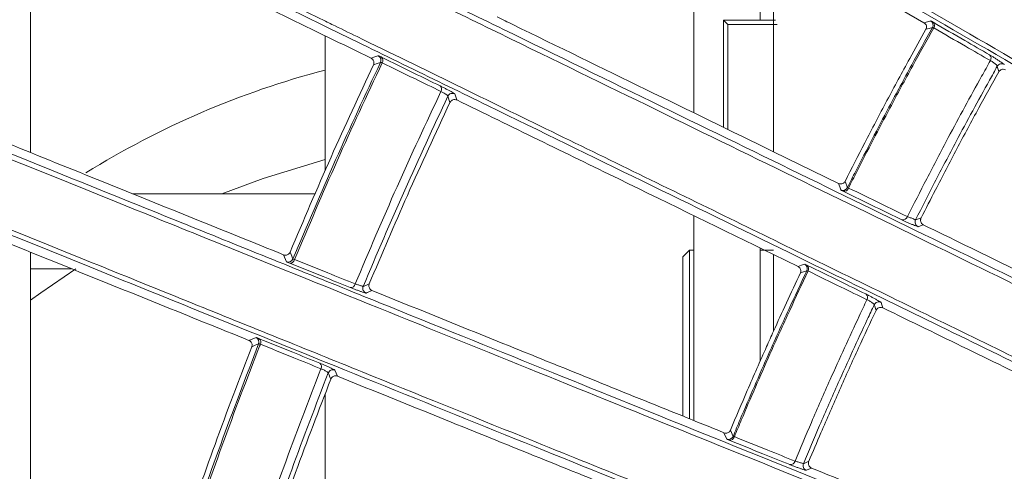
# Model space of a CAD drawing. Header units: millimetres. Extents: x 0 to 1118, y 0 to 864.
# Tile 342 of 512: x 480.36 to 490.22, y 435.19 to 439.71. Entities that reach past the tile are written whole.
import ezdxf

# ---------------------------------------------------------------- set-up
doc = ezdxf.new("R2010")
doc.units = ezdxf.units.MM
doc.styles.add('SLDTEXTSTYLE0', font='TXT', dxfattribs={"width": 0.605})
doc.dimstyles.new('SLDDIMSTYLE3', dxfattribs={"dimtxt": 3.175, "dimasz": 3.302, "dimexe": 0, "dimexo": 0.0625, "dimgap": 0.79375, "dimtad": 0, "dimtih": 1, "dimtoh": 1, "dimdec": 1, "dimlfac": 4, "dimrnd": 1e-09, "dimzin": 12, "dimdsep": 46, "dimtxsty": 'SLDTEXTSTYLE0', "dimsah": 1, "dimcen": 0.09, "dimadec": 0, "dimazin": 3, "dimtfac": 1, "dimtofl": 0, "dimtmove": 0, "dimatfit": 3, "dimfxl": 1, "dimfrac": 2, "dimtolj": 1, "dimtzin": 12, "dimarcsym": 0})

# ---------------------------------------------------------------- blocks, each defined once
blk = doc.blocks.new('_D_4')
at = {"color": 7, "linetype": 'Continuous', "lineweight": 0}
for p, q in [((462.0032, 441.2861), (462.0032, 484.1997)), ((610.4432, 441.2861), (610.4432, 484.1997)), ((462.0032, 482.5997), (530.7662, 482.5997)), ((610.4432, 482.5997), (541.6803, 482.5997))]:
    blk.add_line(p, q, dxfattribs=at)
for points in [[(462.0032, 482.5997), (465.3052, 482.0917), (465.3052, 483.1077)], [(610.4432, 482.5997), (607.1412, 483.1077), (607.1412, 482.0917)]]:
    blk.add_solid(points, dxfattribs=at)
at = {"color": 7, "linetype": 'Continuous', "lineweight": 0, "insert": (530.7662, 484.2562), "char_height": 3.175, "attachment_point": 1, "style": 'SLDTEXTSTYLE0'}
blk.add_mtext('593.8', dxfattribs=at)

msp = doc.modelspace()

# ---------------------------------------------------------------- linework, layer by layer
at = {"color": 7, "linetype": 'Continuous', "lineweight": 15}
for p, q in [((487.1146, 438.7777), (487.1146, 441.01)), ((480.4732, 438.3809), (480.4732, 440.9882)), ((487.7771, 439.7052), (487.7771, 440.6275)), ((487.9107, 440.5504), (489.4173, 439.6805)), ((487.9107, 438.3894), (487.9107, 440.5504)), ((487.4545, 439.6614), (487.4107, 439.7052)), ((487.9317, 439.7052), (487.4107, 439.7052)), ((487.4107, 439.7052), (487.4107, 438.6332)), ((487.9491, 439.6614), (487.4545, 439.6614)), ((487.4545, 439.6614), (487.4545, 438.6119)), ((483.4217, 439.55), (483.4217, 438.1965)), ((488.5616, 438.0719), (487.9107, 438.3894)), ((483.3232, 437.9683), (481.4945, 437.9683)), ((487.1146, 435.6976), (487.1146, 437.7487)), ((480.4732, 434.9471), (480.4732, 437.3836)), ((487.0029, 437.3371), (487.0685, 437.4027)), ((487.0685, 435.7162), (487.0685, 437.4027)), ((487.0685, 437.4027), (487.1146, 437.4027)), ((487.7771, 436.2916), (487.7771, 437.4256)), ((487.7771, 437.4027), (487.9107, 437.4027)), ((487.9107, 437.3604), (488.1565, 437.2406)), ((487.9107, 436.5921), (487.9107, 437.3604)), ((487.0029, 437.3371), (487.0029, 435.7427)), ((480.4732, 437.2183), (480.8823, 437.2183)), ((483.4217, 435.9609), (483.4217, 434.5233))]:
    msp.add_line(p, q, dxfattribs=at)
at = {"color": 9, "linetype": 'Continuous', "lineweight": 0}
for p, q in [((484.6513, 438.9454), (484.6723, 438.8819)), ((488.6274, 438.0925), (488.6503, 438.0294)), ((487.4151, 435.5762), (487.4436, 435.512)), ((487.4793, 435.6013), (487.5066, 435.5399))]:
    msp.add_line(p, q, dxfattribs=at)
at = {"color": 9, "linetype": 'Continuous', "lineweight": 0, "flags": 128}
for points in [[(489.4173, 439.6805), (489.4531, 439.6896), (489.4851, 439.6978)], [(489.502, 439.6312), (489.4694, 439.6229), (489.4367, 439.6146)], [(483.8828, 439.3251), (483.9204, 439.3377), (483.9509, 439.3479), (483.9548, 439.3491)], [(483.9767, 439.2836), (483.9416, 439.2719), (483.9066, 439.2602)], [(490.1654, 439.1876), (490.1583, 439.2163), (490.1574, 439.2198), (490.1511, 439.2449)], [(484.7198, 438.968), (484.7293, 438.9391), (484.74, 438.907)], [(488.5855, 438.0059), (488.5853, 438.0064), (488.5742, 438.0373), (488.5616, 438.0719)], [(489.3335, 437.7073), (489.3612, 437.7172), (489.3889, 437.7272)], [(489.4107, 437.6578), (489.3828, 437.6478), (489.3581, 437.6389)], [(483.0369, 437.2877), (483.0268, 437.3108), (483.0162, 437.335), (483.0064, 437.3575)], [(483.0707, 437.3831), (483.0813, 437.359), (483.1004, 437.3154)], [(488.1565, 437.2406), (488.1916, 437.2522), (488.2229, 437.2625)], [(488.2445, 437.1973), (488.2125, 437.1867), (488.1805, 437.1762)], [(483.8031, 437.0403), (483.8281, 437.0512), (483.8645, 437.0671)], [(483.8913, 436.9999), (483.8684, 436.9899), (483.8434, 436.979), (483.832, 436.9741)], [(488.9371, 436.8011), (488.928, 436.8291), (488.9269, 436.8325), (488.9189, 436.8571)], [(488.9877, 436.8796), (488.9958, 436.855), (489.005, 436.8267)], [(482.6601, 436.5), (482.6969, 436.5152), (482.7258, 436.5272), (482.7304, 436.5291)], [(482.7569, 436.4652), (482.7226, 436.4511), (482.6884, 436.4369)], [(483.479, 436.1128), (483.4662, 436.1439), (483.4651, 436.1466), (483.4535, 436.175)], [(483.5202, 436.2023), (483.5318, 436.174), (483.5447, 436.1426)], [(488.2106, 435.2663), (488.2375, 435.2781), (488.2644, 435.29)], [(488.291, 435.2223), (488.2639, 435.2104), (488.2399, 435.1998)]]:
    msp.add_lwpolyline(points, dxfattribs=at)
at = {"color": 7, "linetype": 'Continuous', "lineweight": 15, "flags": 128}
for points in [[(483.4217, 438.3098), (482.8034, 438.1227), (482.3869, 437.9683)], [(480.9281, 437.2183), (480.5747, 436.9779), (480.4732, 436.9037)]]:
    msp.add_lwpolyline(points, dxfattribs=at)
at = {"color": 9, "linetype": 'Continuous', "lineweight": 0}
for centre, radius, start, end in [((489.4583, 439.6555), 0.05, 330.9672, 57.61865), ((489.4775, 439.653), 0.0448, 327.17595, 47.80894), ((483.9314, 439.3049), 0.05, 334.81751, 62.13836), ((483.9565, 439.303), 0.0441, 327.92975, 47.22943), ((490.0441, 439.3251), 0.0449, 327.41803, 48.14072), ((484.5436, 439.0156), 0.0442, 328.42748, 48.10326), ((484.6964, 438.9238), 0.05, 62.19415, 154.38274), ((488.6055, 438.0518), 0.05, 246.39019, 333.43819), ((488.6179, 438.0394), 0.0468, 257.39753, 342.91647), ((489.2066, 437.7531), 0.0468, 257.00705, 342.7225), ((483.0717, 437.3193), 0.0462, 266.2226, 348.2483), ((488.1991, 437.2185), 0.05, 334.9409, 61.61846), ((488.2183, 437.2173), 0.0449, 330.82845, 51.72677), ((483.6782, 437.0753), 0.0462, 265.28713, 347.99261), ((483.8493, 437.021), 0.05, 157.32872, 249.789), ((488.8064, 436.9296), 0.045, 331.09362, 52.0966), ((482.7102, 436.4833), 0.05, 338.80404, 66.15325), ((482.7355, 436.4831), 0.0442, 331.47526, 50.8562), ((483.3412, 436.2373), 0.0443, 331.96147, 51.78489), ((483.5, 436.1565), 0.05, 66.21951, 158.39859), ((487.4604, 435.5591), 0.05, 250.3843, 337.42071), ((487.4735, 435.5475), 0.0466, 261.34868, 346.56664), ((488.0808, 435.303), 0.0467, 260.93263, 346.36671)]:
    msp.add_arc(centre, radius, start, end, dxfattribs=at)
at = {"color": 7, "linetype": 'Continuous', "lineweight": 15}
for centre, radius, start, end in [((490.1946, 439.2202), 0.05, 57.71039, 150.40643), ((485.6292, 430.7667), 8.7236, 104.65818, 121.84811), ((489.3782, 437.6847), 0.05, 153.18542, 246.29295), ((483.0542, 437.3346), 0.05, 249.84987, 337.45475), ((488.964, 436.8355), 0.05, 61.70123, 154.42593), ((488.2567, 435.2469), 0.05, 157.21244, 250.3009)]:
    msp.add_arc(centre, radius, start, end, dxfattribs=at)
for points, knots in [([(477.6714, 451.0757), (477.8627, 450.9465), (478.4225, 450.5686), (479.3349, 449.9526), (480.4028, 449.2318), (481.4464, 448.5273), (482.7753, 447.6304), (484.3343, 446.5781), (486.0842, 445.3972), (487.7469, 444.2752), (489.2775, 443.2425), (490.6905, 442.2894), (492.4449, 441.1059), (493.7116, 440.2519), (494.5567, 439.6822)], [0, 0, 0, 0, 0.026285, 0.076874, 0.127475, 0.179423, 0.231382, 0.331119, 0.430929, 0.533163, 0.635425, 0.726475, 0.817533, 1, 1, 1, 1]), ([(494.5611, 439.6231), (493.7173, 440.1923), (492.451, 441.0465), (490.696, 442.2303), (489.2915, 443.1778), (487.7816, 444.1963), (486.1314, 445.3096), (484.3701, 446.4976), (482.7906, 447.5632), (481.462, 448.4594), (480.4252, 449.1588), (479.3464, 449.8865), (478.4079, 450.5195), (477.8318, 450.9081), (477.6345, 451.0412)], [0, 0, 0, 0, 0.181875, 0.27293, 0.363978, 0.464003, 0.564004, 0.665904, 0.767725, 0.818445, 0.869155, 0.92107, 0.97297, 1, 1, 1, 1]), ([(493.6107, 438.1694), (492.7381, 438.6729), (491.4285, 439.4286), (489.6023, 440.4827), (488.0584, 441.374), (486.3097, 442.3836), (484.5126, 443.4213), (482.8234, 444.3967), (481.2746, 445.2911), (479.8566, 446.1102), (478.6081, 446.8313), (477.5473, 447.4441), (476.4513, 448.0773), (475.6995, 448.5116), (475.3237, 448.7287)], [0, 0, 0, 0, 0.177426, 0.266286, 0.355139, 0.467542, 0.579894, 0.657282, 0.734752, 0.812003, 0.85834, 0.904666, 0.952338, 1, 1, 1, 1]), ([(475.359, 448.7664), (475.7244, 448.5554), (476.4554, 448.1334), (477.5434, 447.5053), (478.6179, 446.885), (479.8685, 446.1631), (481.2589, 445.3604), (482.7564, 444.496), (484.4475, 443.5198), (486.2895, 442.4565), (488.0899, 441.4172), (489.6565, 440.5128), (491.4835, 439.4582), (492.7944, 438.7013), (493.669, 438.1964)], [0, 0, 0, 0, 0.046282, 0.092573, 0.140327, 0.188091, 0.262466, 0.337037, 0.411532, 0.528294, 0.645116, 0.733728, 0.822347, 1, 1, 1, 1]), ([(493.2912, 437.5424), (492.42, 438.0453), (491.1126, 438.8003), (489.2851, 439.8555), (487.7447, 440.7449), (486.0046, 441.7497), (484.2219, 442.7791), (482.5473, 443.746), (481.0131, 444.6319), (479.5869, 445.4554), (478.3031, 446.1966), (477.1761, 446.8473), (476.009, 447.5212), (475.2079, 447.9837), (474.8074, 448.2149)], [0, 0, 0, 0, 0.176171, 0.264416, 0.352653, 0.463213, 0.573723, 0.649807, 0.72597, 0.801925, 0.850655, 0.899373, 0.949693, 1, 1, 1, 1]), ([(474.8453, 448.2505), (475.2299, 448.0282), (475.9992, 447.5837), (477.1465, 446.9208), (478.2801, 446.2657), (479.5627, 445.5247), (480.9579, 444.7186), (482.4374, 443.8639), (484.1082, 442.8987), (485.9289, 441.847), (487.7149, 440.8155), (489.2747, 439.9147), (491.1017, 438.8598), (492.4097, 438.105), (493.2824, 437.6013)], [0, 0, 0, 0, 0.048427, 0.096864, 0.147031, 0.197212, 0.270406, 0.343788, 0.417095, 0.531898, 0.646759, 0.734953, 0.823155, 1, 1, 1, 1]), ([(492.4443, 436.0263), (491.5479, 436.4632), (490.2024, 437.1191), (488.3109, 438.0414), (486.8382, 438.7597), (485.2997, 439.51), (483.6721, 440.3039), (481.9406, 441.1485), (480.3743, 441.9127), (479.0326, 442.5672), (477.9507, 443.0956), (476.8246, 443.6432), (475.6036, 444.2463), (474.2736, 444.8641), (473.3675, 445.3872), (472.8776, 445.5709), (472.8776, 445.5709)], [0, 0, 0, 0, 0.173718, 0.260768, 0.34781, 0.434727, 0.521626, 0.610019, 0.69836, 0.745471, 0.792573, 0.840696, 0.888807, 0.944027, 0.999999, 1, 1, 1, 1]), ([(472.8996, 445.6157), (473.3653, 445.3886), (474.3032, 444.9312), (475.6182, 444.2899), (476.8346, 443.6967), (477.9558, 443.1499), (479.0504, 442.6161), (480.3991, 441.9584), (481.9532, 441.2006), (483.6791, 440.3589), (485.3219, 439.5578), (486.8811, 438.7975), (488.3619, 438.0753), (490.2545, 437.1524), (491.6017, 436.4954), (492.5007, 436.0569)], [0, 0, 0, 0, 0.055315, 0.111419, 0.158503, 0.205599, 0.253837, 0.302084, 0.388736, 0.475436, 0.563989, 0.652561, 0.739288, 0.826024, 1, 1, 1, 1]), ([(472.6346, 444.9624), (472.6346, 444.9624), (473.0231, 444.7034), (473.9087, 444.3726), (475.1529, 443.7241), (476.4106, 443.1217), (477.7637, 442.4579), (479.1832, 441.7662), (480.6586, 441.0458), (482.0752, 440.3545), (483.0042, 439.9012), (483.5532, 439.6333), (483.9952, 439.4176), (485.0668, 438.8947), (486.6404, 438.1269), (488.4954, 437.2219), (490.3323, 436.3259), (491.5482, 435.7331), (492.1565, 435.4365)], [0, 0, 0, 0, 0.0000005, 0.0500995, 0.1002091, 0.1524695, 0.2047469, 0.2725821, 0.34045, 0.4100875, 0.4797427, 0.483068, 0.4963694, 0.5495839, 0.6560453, 0.7628194, 0.8813531, 1, 1, 1, 1]), ([(492.1695, 435.3781), (491.5047, 435.7023), (490.1754, 436.3507), (488.3149, 437.2583), (486.606, 438.0918), (485.0679, 438.8422), (483.5662, 439.5747), (482.1119, 440.2841), (480.7061, 440.9698), (479.2185, 441.6955), (477.7878, 442.3933), (476.45, 443.0459), (475.212, 443.6497), (473.9289, 444.2755), (473.0514, 444.7035), (472.6127, 444.9175)], [0, 0, 0, 0, 0.1294, 0.258775, 0.345792, 0.432835, 0.5198, 0.587849, 0.655883, 0.725405, 0.794892, 0.845193, 0.89548, 0.947746, 1, 1, 1, 1]), ([(497.5433, 443.0689), (496.9297, 442.3235), (495.7002, 440.8299), (494.1013, 438.4025), (492.6936, 435.8608), (491.5028, 433.2002), (490.5408, 430.4353), (489.8118, 427.5836), (489.3229, 424.6785), (489.0834, 421.7704), (489.0947, 418.8786), (489.3416, 416.0211), (489.8199, 413.1948), (490.5257, 410.4291), (491.4587, 407.7421), (492.604, 405.1447), (493.9575, 402.6532), (495.5709, 400.1533), (496.8559, 398.5861), (497.5433, 397.7477)], [0, 0, 0, 0, 0.058748, 0.117702, 0.176654, 0.235398, 0.294707, 0.354238, 0.413765, 0.473066, 0.530775, 0.588694, 0.646616, 0.704331, 0.761659, 0.819183, 0.87671, 0.934045, 1, 1, 1, 1]), ([(491.4304, 433.8069), (490.5132, 434.1773), (489.1361, 434.7333), (487.1866, 435.5208), (485.665, 436.1355), (484.0721, 436.7791), (482.383, 437.4615), (480.5823, 438.1891), (478.953, 438.8476), (477.5601, 439.4105), (476.4408, 439.8629), (475.2768, 440.3334), (473.8573, 440.9072), (472.808, 441.3315), (472.1723, 441.5884)], [0, 0, 0, 0, 0.180611, 0.271164, 0.361708, 0.452083, 0.542438, 0.634491, 0.726486, 0.775187, 0.82388, 0.873688, 0.923483, 1, 1, 1, 1]), ([(472.1937, 441.6339), (472.8317, 441.3761), (473.8747, 440.9547), (475.2801, 440.387), (476.4394, 439.9187), (477.5723, 439.461), (478.9721, 438.8955), (480.5871, 438.2432), (482.3814, 437.5184), (484.0876, 436.8292), (485.7038, 436.1763), (487.2342, 435.5581), (489.185, 434.7701), (490.5642, 434.2129), (491.4847, 433.8411)], [0, 0, 0, 0, 0.076676, 0.125354, 0.174043, 0.223977, 0.27392, 0.364007, 0.454148, 0.546389, 0.638653, 0.728826, 0.819009, 1, 1, 1, 1]), ([(480.2508, 441.0967), (480.8823, 440.7887), (482.1499, 440.1703), (483.3038, 439.6075), (483.8828, 439.3251)], [0, 0, 0, 0, 0.498156, 1, 1, 1, 1]), ([(491.2016, 433.1407), (490.2849, 433.5111), (488.9086, 434.0672), (486.9568, 434.8559), (485.4322, 435.472), (483.835, 436.1174), (482.1404, 436.8022), (480.3331, 437.5325), (478.6983, 438.1931), (477.3021, 438.7573), (476.1815, 439.2101), (475.0165, 439.6808), (473.6994, 440.213), (472.759, 440.5929), (472.2311, 440.8062)], [0, 0, 0, 0, 0.182931, 0.274659, 0.366379, 0.457996, 0.549591, 0.642937, 0.736224, 0.785492, 0.83475, 0.88514, 0.935517, 1, 1, 1, 1]), ([(472.2461, 440.8538), (472.772, 440.6411), (473.8391, 440.2096), (475.4017, 439.5778), (476.9227, 438.9628), (478.5679, 438.2976), (480.3068, 437.5946), (482.1099, 436.8656), (483.8079, 436.1792), (485.5894, 435.4592), (487.4406, 434.711), (489.355, 433.9374), (490.5746, 433.4448), (491.1844, 433.1985)], [0, 0, 0, 0, 0.0643503, 0.1305617, 0.1970138, 0.2633459, 0.3555534, 0.4480632, 0.5407758, 0.6332609, 0.7554541, 0.8777334, 1, 1, 1, 1]), ([(495.4547, 400.6311), (494.9671, 401.3617), (493.9912, 402.8238), (492.7416, 405.1583), (491.6585, 407.5821), (490.7682, 410.086), (490.0731, 412.6449), (489.5768, 415.2494), (489.2804, 417.895), (489.1893, 420.5597), (489.3036, 423.2193), (489.6215, 425.854), (490.141, 428.4614), (490.8611, 431.0235), (491.7739, 433.519), (492.8749, 435.9255), (494.1448, 438.2508), (495.1387, 439.7113), (495.6373, 440.4441)], [0, 0, 0, 0, 0.0622333, 0.1245552, 0.1873344, 0.2500552, 0.3123285, 0.3745357, 0.4370628, 0.4999765, 0.5624082, 0.6246363, 0.6870495, 0.7499503, 0.8125397, 0.8748313, 0.9371966, 1, 1, 1, 1]), ([(487.9107, 438.3894), (487.488, 438.5956), (486.642, 439.0082), (485.7039, 439.4657), (485.1974, 439.7128), (485.1455, 439.7381)], [0, 0, 0, 0, 0.472692, 0.946008, 1, 1, 1, 1]), ([(488.6274, 438.0925), (488.6925, 438.2208), (488.83, 438.4914), (489.0457, 438.9011), (489.2504, 439.2802), (489.3824, 439.5171), (489.4367, 439.6146)], [0, 0, 0, 0, 0.250235, 0.527946, 0.805658, 1, 1, 1, 1]), ([(489.4367, 439.6146), (489.4384, 439.6181), (489.4417, 439.6252), (489.4433, 439.6376), (489.4415, 439.652), (489.4335, 439.6686), (489.4234, 439.6761), (489.4173, 439.6805)], [0, 0, 0, 0, 0.121366, 0.242411, 0.404236, 0.647198, 1, 1, 1, 1]), ([(489.5075, 439.6862), (489.6135, 439.6249), (489.8032, 439.5151), (489.991, 439.4065), (490.074, 439.3585)], [0, 0, 0, 0, 0.558054, 1, 1, 1, 1]), ([(483.9066, 439.2602), (483.9081, 439.2643), (483.9112, 439.2723), (483.9116, 439.2861), (483.9077, 439.301), (483.8982, 439.3157), (483.8881, 439.3218), (483.8828, 439.3251)], [0, 0, 0, 0, 0.144233, 0.288124, 0.472722, 0.722542, 1, 1, 1, 1]), ([(483.0707, 437.3831), (483.2058, 437.7014), (483.4736, 438.332), (483.7632, 438.9527), (483.9066, 439.2602)], [0, 0, 0, 0, 0.504597, 1, 1, 1, 1]), ([(490.2349, 439.2085), (490.2273, 439.2115), (490.2142, 439.2167), (490.1942, 439.2129), (490.1798, 439.2048), (490.1706, 439.196), (490.1668, 439.1898), (490.1654, 439.1876)], [0, 0, 0, 0, 0.355584, 0.615826, 0.791938, 0.925046, 1, 1, 1, 1]), ([(489.3889, 437.7272), (489.4361, 437.8202), (489.5534, 438.0515), (489.7454, 438.4184), (489.9569, 438.8123), (490.0988, 439.0676), (490.1654, 439.1876)], [0, 0, 0, 0, 0.189187, 0.470099, 0.751012, 1, 1, 1, 1]), ([(483.0064, 437.3575), (482.4137, 437.5969), (481.2245, 438.0774), (479.9164, 438.6059), (479.2602, 438.871)], [0, 0, 0, 0, 0.498352, 1, 1, 1, 1]), ([(483.8645, 437.0671), (483.9898, 437.3624), (484.2486, 437.9722), (484.5282, 438.5724), (484.6723, 438.8819)], [0, 0, 0, 0, 0.484375, 1, 1, 1, 1]), ([(484.74, 438.907), (484.7342, 438.9091), (484.7215, 438.9135), (484.7021, 438.9102), (484.6863, 438.9008), (484.6772, 438.8911), (484.6736, 438.8843), (484.6723, 438.8819)], [0, 0, 0, 0, 0.260748, 0.570494, 0.76089, 0.914722, 1, 1, 1, 1]), ([(484.74, 438.907), (485.2867, 438.6403), (486.3813, 438.1064), (487.4005, 437.6093), (487.9107, 437.3604)], [0, 0, 0, 0, 0.499437, 1, 1, 1, 1]), ([(488.5616, 438.0719), (488.5702, 438.0691), (488.5836, 438.0646), (488.6029, 438.0692), (488.6152, 438.0765), (488.6231, 438.0848), (488.6262, 438.0905), (488.6274, 438.0925)], [0, 0, 0, 0, 0.410799, 0.635312, 0.804358, 0.928096, 1, 1, 1, 1]), ([(478.9138, 438.0137), (479.5654, 437.7504), (480.8737, 437.2218), (482.0631, 436.7412), (482.6601, 436.5)], [0, 0, 0, 0, 0.498041, 1, 1, 1, 1]), ([(489.3889, 437.7272), (489.3872, 437.7233), (489.384, 437.7156), (489.3827, 437.7019), (489.385, 437.6864), (489.3937, 437.669), (489.4045, 437.6619), (489.4107, 437.6578)], [0, 0, 0, 0, 0.123234, 0.24598, 0.415868, 0.661876, 1, 1, 1, 1]), ([(492.7253, 436.0412), (492.1841, 436.3052), (491.1015, 436.8332), (489.9744, 437.3829), (489.4107, 437.6578)], [0, 0, 0, 0, 0.499909, 1, 1, 1, 1]), ([(472.197, 437.5463), (472.4049, 437.4788), (473.016, 437.2802), (474.0142, 436.9559), (475.1858, 436.5753), (476.3321, 436.2029), (477.7633, 435.738), (479.425, 435.1982), (481.2787, 434.596), (483.04, 434.0239), (484.7056, 433.4828), (486.279, 432.9717), (488.2802, 432.3216), (489.6867, 431.8647), (490.6256, 431.5597)], [0, 0, 0, 0, 0.0260568, 0.0765802, 0.1271149, 0.1789466, 0.2307882, 0.3261666, 0.4216053, 0.5194362, 0.6172927, 0.7127721, 0.8082613, 1, 1, 1, 1]), ([(490.5738, 431.5222), (489.6388, 431.8258), (488.2347, 432.2818), (486.235, 432.9314), (484.6712, 433.4394), (483.0311, 433.9723), (481.2888, 434.5384), (479.4279, 435.1431), (477.7492, 435.6886), (476.3239, 436.1519), (475.1914, 436.52), (474.015, 436.9024), (473.0007, 437.2321), (472.3818, 437.4333), (472.1746, 437.5007)], [0, 0, 0, 0, 0.191218, 0.287137, 0.383045, 0.478737, 0.574406, 0.672011, 0.76955, 0.820088, 0.870617, 0.922313, 0.973997, 1, 1, 1, 1]), ([(483.0064, 437.3575), (483.0125, 437.3557), (483.0244, 437.3522), (483.0422, 437.3553), (483.0563, 437.3632), (483.0656, 437.3728), (483.0692, 437.3801), (483.0707, 437.3831)], [0, 0, 0, 0, 0.27609, 0.540415, 0.734074, 0.888208, 1, 1, 1, 1]), ([(488.2461, 437.2525), (488.356, 437.1988), (488.5531, 437.1025), (488.7479, 437.0072), (488.834, 436.9651)], [0, 0, 0, 0, 0.557783, 1, 1, 1, 1]), ([(487.9107, 436.5921), (487.9536, 436.6864), (488.0423, 436.8817), (488.1334, 437.0758), (488.1805, 437.1762)], [0, 0, 0, 0, 0.4832, 1, 1, 1, 1]), ([(488.1805, 437.1762), (488.1819, 437.1798), (488.1847, 437.1871), (488.1854, 437.1997), (488.1826, 437.214), (488.1734, 437.2299), (488.1627, 437.2366), (488.1565, 437.2406)], [0, 0, 0, 0, 0.121586, 0.242808, 0.406553, 0.653426, 1, 1, 1, 1]), ([(483.8645, 437.0671), (483.863, 437.0627), (483.8602, 437.054), (483.8604, 437.0393), (483.8649, 437.0236), (483.8752, 437.0086), (483.8858, 437.0029), (483.8913, 436.9999)], [0, 0, 0, 0, 0.144981, 0.289513, 0.479539, 0.728287, 1, 1, 1, 1]), ([(487.4151, 435.5762), (486.8517, 435.8038), (485.7235, 436.2597), (484.5025, 436.753), (483.8913, 436.9999)], [0, 0, 0, 0, 0.499421, 1, 1, 1, 1]), ([(472.2354, 436.7937), (472.3522, 436.7557), (472.8689, 436.5877), (473.774, 436.2933), (474.9401, 435.9142), (476.0814, 435.543), (477.5097, 435.0786), (479.1703, 434.5386), (481.0246, 433.9357), (482.7865, 433.3629), (484.4527, 432.8213), (486.0265, 432.3097), (488.028, 431.6592), (489.4329, 431.2028), (490.3708, 430.8981)], [0, 0, 0, 0, 0.0148588, 0.065771, 0.1166945, 0.1689257, 0.2211673, 0.3176844, 0.4142632, 0.5132945, 0.6123519, 0.7090578, 0.8057735, 1, 1, 1, 1]), ([(488.2644, 435.29), (488.3047, 435.3854), (488.4054, 435.6238), (488.5712, 436.003), (488.755, 436.4114), (488.8789, 436.6765), (488.9371, 436.8011)], [0, 0, 0, 0, 0.1878196, 0.4691911, 0.7505629, 1, 1, 1, 1]), ([(489.005, 436.8267), (488.9973, 436.8292), (488.9839, 436.8334), (488.9642, 436.8283), (488.9504, 436.8193), (488.9418, 436.8099), (488.9384, 436.8034), (488.9371, 436.8011)], [0, 0, 0, 0, 0.357001, 0.615081, 0.790323, 0.92271, 1, 1, 1, 1]), ([(489.005, 436.8267), (489.5693, 436.5515), (490.6982, 436.0008), (491.7793, 435.4736), (492.32, 435.2099)], [0, 0, 0, 0, 0.4998473, 1, 1, 1, 1]), ([(490.392, 430.8412), (489.4571, 431.145), (488.0533, 431.6012), (486.0511, 432.2519), (484.4842, 432.7611), (482.8399, 433.2955), (481.0921, 433.8635), (479.225, 434.4703), (477.5168, 435.0254), (476.0356, 435.5068), (474.8161, 435.9031), (473.5478, 436.3152), (472.6677, 436.6012), (472.2278, 436.7441)], [0, 0, 0, 0, 0.193342, 0.290338, 0.387323, 0.484163, 0.58098, 0.679784, 0.778521, 0.833155, 0.887777, 0.943897, 1, 1, 1, 1]), ([(487.4793, 435.6013), (487.5355, 435.7341), (487.6539, 436.0141), (487.7989, 436.3438), (487.8876, 436.5408), (487.9107, 436.5921)], [0, 0, 0, 0, 0.400037, 0.843911, 1, 1, 1, 1]), ([(482.6884, 436.4369), (482.6896, 436.4411), (482.6921, 436.4494), (482.6915, 436.4633), (482.6865, 436.478), (482.6759, 436.4918), (482.6655, 436.4972), (482.6601, 436.5)], [0, 0, 0, 0, 0.1456085, 0.2908695, 0.4782099, 0.7308429, 1, 1, 1, 1]), ([(481.9855, 434.5061), (482.0952, 434.8247), (482.3182, 435.4725), (482.5636, 436.112), (482.6884, 436.4369)], [0, 0, 0, 0, 0.491785, 1, 1, 1, 1]), ([(482.7997, 434.2461), (482.9071, 434.5579), (483.1228, 435.1842), (483.3599, 435.8024), (483.479, 436.1128)], [0, 0, 0, 0, 0.497923, 1, 1, 1, 1]), ([(483.5447, 436.1426), (483.5388, 436.1442), (483.5259, 436.1478), (483.5067, 436.1431), (483.4917, 436.1327), (483.4833, 436.1223), (483.4801, 436.1153), (483.479, 436.1128)], [0, 0, 0, 0, 0.262305, 0.57043, 0.759761, 0.913671, 1, 1, 1, 1]), ([(483.5447, 436.1426), (484.1547, 435.8961), (485.3763, 435.4025), (486.5042, 434.9468), (487.069, 434.7186)], [0, 0, 0, 0, 0.499297, 1, 1, 1, 1]), ([(481.9231, 434.476), (481.3156, 434.6734), (480.0965, 435.0695), (478.7543, 435.5056), (478.0808, 435.7244)], [0, 0, 0, 0, 0.498262, 1, 1, 1, 1]), ([(487.4151, 435.5762), (487.4239, 435.5739), (487.4374, 435.5704), (487.4564, 435.5763), (487.468, 435.5844), (487.4754, 435.5932), (487.4782, 435.5991), (487.4793, 435.6013)], [0, 0, 0, 0, 0.410806, 0.633378, 0.801948, 0.925488, 1, 1, 1, 1]), ([(488.2644, 435.29), (488.263, 435.286), (488.2603, 435.278), (488.26, 435.2643), (488.2635, 435.2488), (488.2734, 435.2322), (488.2846, 435.2259), (488.291, 435.2223)], [0, 0, 0, 0, 0.123423, 0.246356, 0.418303, 0.668055, 1, 1, 1, 1]), ([(491.71, 433.841), (491.1539, 434.0657), (490.0414, 434.5151), (488.8746, 434.9865), (488.291, 435.2223)], [0, 0, 0, 0, 0.499868, 1, 1, 1, 1])]:
    msp.add_open_spline(points, degree=3, knots=knots, dxfattribs=at)
at = {"color": 9, "linetype": 'Continuous', "lineweight": 0}
for points, knots in [([(488.6503, 438.0294), (488.6783, 438.0848), (488.8144, 438.3548), (489.028, 438.7648), (489.2853, 439.2426), (489.4326, 439.5068), (489.502, 439.6312)], [0, 0, 0, 0, 0.1026253, 0.4997239, 0.76427, 1, 1, 1, 1]), ([(489.5151, 439.6287), (489.4445, 439.5021), (489.296, 439.2359), (489.0376, 438.7561), (488.825, 438.3478), (488.6897, 438.0795), (488.6626, 438.0257)], [0, 0, 0, 0, 0.2395875, 0.5038038, 0.9004072, 1, 1, 1, 1]), ([(489.5075, 439.6862), (489.5074, 439.6863), (489.5007, 439.6902), (489.4895, 439.6964), (489.4866, 439.6973), (489.4851, 439.6978)], [0, 0, 0, 0, 0.01279, 0.503415, 1, 1, 1, 1]), ([(489.502, 439.6312), (489.5031, 439.6317), (489.5052, 439.6326), (489.5118, 439.63), (489.5151, 439.6287)], [0, 0, 0, 0, 0.499368, 1, 1, 1, 1]), ([(490.0819, 439.3009), (489.9989, 439.3489), (489.811, 439.4576), (489.6211, 439.5674), (489.5151, 439.6287)], [0, 0, 0, 0, 0.441941, 1, 1, 1, 1]), ([(483.9864, 439.3353), (483.9833, 439.3368), (483.9727, 439.342), (483.9593, 439.3481), (483.9563, 439.3488), (483.9548, 439.3491)], [0, 0, 0, 0, 0.177804, 0.588974, 1, 1, 1, 1]), ([(483.9864, 439.3353), (484.0949, 439.2823), (484.2919, 439.186), (484.486, 439.091), (484.5731, 439.0484)], [0, 0, 0, 0, 0.550961, 1, 1, 1, 1]), ([(490.074, 439.3585), (490.081, 439.3544), (490.095, 439.3462), (490.1225, 439.3292), (490.1511, 439.3112), (490.1781, 439.2935), (490.2007, 439.2784), (490.2163, 439.2673), (490.221, 439.2633), (490.2213, 439.2626), (490.2213, 439.2625)], [0, 0, 0, 0, 0.139054, 0.278136, 0.41686, 0.556084, 0.696623, 0.838715, 0.981997, 1, 1, 1, 1]), ([(483.1004, 437.3154), (483.2407, 437.6468), (483.5208, 438.3084), (483.8249, 438.9589), (483.9767, 439.2836)], [0, 0, 0, 0, 0.500877, 1, 1, 1, 1]), ([(483.9939, 439.2796), (483.8413, 438.9531), (483.537, 438.3021), (483.2567, 437.64), (483.117, 437.3099)], [0, 0, 0, 0, 0.50144, 1, 1, 1, 1]), ([(483.9767, 439.2836), (483.9776, 439.284), (483.9796, 439.2846), (483.9868, 439.2825), (483.9922, 439.2802), (483.9939, 439.2796)], [0, 0, 0, 0, 0.412915, 0.823319, 1, 1, 1, 1]), ([(484.5813, 438.9924), (484.494, 439.0351), (484.2997, 439.1301), (484.1025, 439.2265), (483.9939, 439.2796)], [0, 0, 0, 0, 0.449027, 1, 1, 1, 1]), ([(489.2513, 437.7391), (489.3153, 437.8654), (489.4495, 438.1302), (489.6959, 438.5993), (489.9096, 438.9931), (490.0527, 439.2486), (490.0819, 439.3009)], [0, 0, 0, 0, 0.2400415, 0.5032742, 0.8984057, 1, 1, 1, 1]), ([(490.1511, 439.2449), (490.1249, 439.1981), (489.9852, 438.9484), (489.7748, 438.5608), (489.5297, 438.0943), (489.3966, 437.8317), (489.3335, 437.7073)], [0, 0, 0, 0, 0.092519, 0.493001, 0.7598, 1, 1, 1, 1]), ([(490.0819, 439.3009), (490.0856, 439.2991), (490.0929, 439.2956), (490.1066, 439.287), (490.1205, 439.2772), (490.1333, 439.267), (490.1435, 439.2575), (490.15, 439.2498), (490.1514, 439.2462), (490.1511, 439.2451), (490.1511, 439.2449)], [0, 0, 0, 0, 0.137344, 0.274192, 0.411233, 0.550065, 0.691715, 0.836035, 0.981735, 1, 1, 1, 1]), ([(484.5731, 439.0484), (484.5812, 439.0444), (484.5974, 439.0364), (484.6271, 439.0209), (484.6569, 439.0051), (484.684, 438.9901), (484.7051, 438.978), (484.7175, 438.9704), (484.7191, 438.9687), (484.7198, 438.968)], [0, 0, 0, 0, 0.147095, 0.294181, 0.441231, 0.58886, 0.73748, 0.887052, 1, 1, 1, 1]), ([(483.7234, 437.0657), (483.8609, 437.3904), (484.1352, 438.038), (484.4329, 438.6749), (484.5813, 438.9924)], [0, 0, 0, 0, 0.501445, 1, 1, 1, 1]), ([(484.6513, 438.9454), (484.5054, 438.633), (484.2112, 438.0032), (483.9399, 437.363), (483.8031, 437.0403)], [0, 0, 0, 0, 0.496061, 1, 1, 1, 1]), ([(484.5813, 438.9924), (484.5854, 438.9906), (484.5936, 438.9869), (484.6084, 438.9789), (484.6229, 438.9701), (484.6358, 438.9613), (484.6455, 438.9536), (484.6509, 438.948), (484.6512, 438.9462), (484.6513, 438.9454)], [0, 0, 0, 0, 0.145671, 0.291265, 0.437434, 0.585176, 0.734796, 0.88595, 1, 1, 1, 1]), ([(488.5855, 438.0059), (488.5855, 438.0059), (488.5857, 438.0054), (488.5895, 438.0028), (488.6016, 437.9968), (488.6077, 437.9938)], [0, 0, 0, 0, 0.012632, 0.501661, 1, 1, 1, 1]), ([(489.1961, 437.7074), (489.1085, 437.75), (488.9135, 437.8449), (488.7163, 437.9409), (488.6077, 437.9938)], [0, 0, 0, 0, 0.449057, 1, 1, 1, 1]), ([(488.6503, 438.0294), (488.6511, 438.0293), (488.6526, 438.0291), (488.6593, 438.0268), (488.6626, 438.0257)], [0, 0, 0, 0, 0.501069, 1, 1, 1, 1]), ([(488.6626, 438.0257), (488.7713, 437.9728), (488.9686, 437.8768), (489.1637, 437.7818), (489.2513, 437.7391)], [0, 0, 0, 0, 0.550952, 1, 1, 1, 1]), ([(489.2513, 437.7391), (489.2557, 437.7376), (489.264, 437.7348), (489.2801, 437.7289), (489.2961, 437.7229), (489.3111, 437.717), (489.3233, 437.7121), (489.3317, 437.7085), (489.3329, 437.7077), (489.3335, 437.7073)], [0, 0, 0, 0, 0.156889, 0.298302, 0.438822, 0.578755, 0.718747, 0.859168, 1, 1, 1, 1]), ([(489.3581, 437.6389), (489.3565, 437.6392), (489.3534, 437.6397), (489.3362, 437.6461), (489.312, 437.6558), (489.2824, 437.6683), (489.2511, 437.682), (489.2215, 437.6953), (489.2042, 437.7035), (489.1968, 437.7071), (489.1961, 437.7074)], [0, 0, 0, 0, 0.140778, 0.281594, 0.422082, 0.562424, 0.702919, 0.843829, 0.985203, 1, 1, 1, 1]), ([(483.0369, 437.2877), (483.0372, 437.2873), (483.0383, 437.2864), (483.047, 437.2821), (483.0615, 437.2762), (483.0687, 437.2732)], [0, 0, 0, 0, 0.1841686, 0.5920937, 1, 1, 1, 1]), ([(483.6744, 437.0292), (483.5835, 437.0659), (483.3831, 437.1466), (483.1798, 437.2285), (483.0687, 437.2732)], [0, 0, 0, 0, 0.453883, 1, 1, 1, 1]), ([(483.1004, 437.3154), (483.1006, 437.3154), (483.1012, 437.3151), (483.1058, 437.3136), (483.1132, 437.3111), (483.117, 437.3099)], [0, 0, 0, 0, 0.1839111, 0.5917156, 1, 1, 1, 1]), ([(483.117, 437.3099), (483.2282, 437.2651), (483.4317, 437.1831), (483.6323, 437.1023), (483.7234, 437.0657)], [0, 0, 0, 0, 0.546131, 1, 1, 1, 1]), ([(488.2461, 437.2525), (488.246, 437.2526), (488.239, 437.256), (488.2275, 437.2614), (488.2245, 437.2621), (488.2229, 437.2625)], [0, 0, 0, 0, 0.01268, 0.502832, 1, 1, 1, 1]), ([(487.5066, 435.5399), (487.5302, 435.5962), (487.6469, 435.8744), (487.8312, 436.298), (488.055, 436.7936), (488.1838, 437.068), (488.2445, 437.1973)], [0, 0, 0, 0, 0.100919, 0.498692, 0.763696, 1, 1, 1, 1]), ([(488.2575, 437.1954), (488.1959, 437.064), (488.0662, 436.7877), (487.8416, 436.2904), (487.658, 435.8683), (487.5419, 435.5916), (487.5189, 435.5367)], [0, 0, 0, 0, 0.239762, 0.504427, 0.901692, 1, 1, 1, 1]), ([(488.2445, 437.1973), (488.2455, 437.1978), (488.2475, 437.1987), (488.2542, 437.1965), (488.2575, 437.1954)], [0, 0, 0, 0, 0.499664, 1, 1, 1, 1]), ([(488.8458, 436.9078), (488.7596, 436.95), (488.5647, 437.0452), (488.3675, 437.1416), (488.2575, 437.1954)], [0, 0, 0, 0, 0.442207, 1, 1, 1, 1]), ([(483.7234, 437.0657), (483.7265, 437.0647), (483.7338, 437.0623), (483.7481, 437.0578), (483.7644, 437.0526), (483.7797, 437.0477), (483.7922, 437.0437), (483.801, 437.041), (483.8024, 437.0405), (483.8031, 437.0403)], [0, 0, 0, 0, 0.108417, 0.257654, 0.406477, 0.554924, 0.703213, 0.851576, 1, 1, 1, 1]), ([(483.832, 436.9741), (483.8304, 436.9742), (483.8273, 436.9745), (483.8098, 436.9799), (483.785, 436.9882), (483.7546, 436.9988), (483.7226, 437.0106), (483.6947, 437.0212), (483.6804, 437.0268), (483.6744, 437.0292)], [0, 0, 0, 0, 0.14857, 0.297173, 0.445692, 0.59424, 0.742926, 0.891854, 1, 1, 1, 1]), ([(488.834, 436.9651), (488.8413, 436.9615), (488.8558, 436.9543), (488.8845, 436.9393), (488.9142, 436.9232), (488.9425, 436.9075), (488.9661, 436.8939), (488.9824, 436.884), (488.9873, 436.8804), (488.9877, 436.8797), (488.9877, 436.8796)], [0, 0, 0, 0, 0.139177, 0.27837, 0.417311, 0.556748, 0.697376, 0.839356, 0.982309, 1, 1, 1, 1]), ([(488.1262, 435.292), (488.1808, 435.4215), (488.2959, 435.6943), (488.5088, 436.1791), (488.6949, 436.5878), (488.8201, 436.8533), (488.8458, 436.9078)], [0, 0, 0, 0, 0.238295, 0.501967, 0.897748, 1, 1, 1, 1]), ([(488.9189, 436.8571), (488.8957, 436.808), (488.7734, 436.5483), (488.59, 436.1458), (488.3784, 435.6639), (488.2643, 435.3936), (488.2106, 435.2663)], [0, 0, 0, 0, 0.093573, 0.494738, 0.761998, 1, 1, 1, 1]), ([(488.8458, 436.9078), (488.8495, 436.9063), (488.857, 436.9032), (488.8713, 436.8956), (488.8859, 436.8867), (488.8994, 436.8775), (488.9103, 436.8688), (488.9173, 436.8617), (488.9191, 436.8584), (488.9189, 436.8573), (488.9189, 436.8571)], [0, 0, 0, 0, 0.137585, 0.274807, 0.412321, 0.551491, 0.693193, 0.83709, 0.982108, 1, 1, 1, 1]), ([(482.0199, 434.4404), (482.0218, 434.4461), (482.1366, 434.7871), (482.3731, 435.4656), (482.6284, 436.1305), (482.7569, 436.4652)], [0, 0, 0, 0, 0.008406, 0.500767, 1, 1, 1, 1]), ([(482.7744, 436.462), (482.7719, 436.4556), (482.6405, 436.1202), (482.3854, 435.4481), (482.1536, 434.7747), (482.0369, 434.4356)], [0, 0, 0, 0, 0.009472, 0.50118, 1, 1, 1, 1]), ([(482.7635, 436.5174), (482.76, 436.5187), (482.749, 436.5232), (482.735, 436.5284), (482.732, 436.5289), (482.7304, 436.5291)], [0, 0, 0, 0, 0.184862, 0.592484, 1, 1, 1, 1]), ([(482.7569, 436.4652), (482.7578, 436.4656), (482.7597, 436.4663), (482.767, 436.4645), (482.7726, 436.4626), (482.7744, 436.462)], [0, 0, 0, 0, 0.409046, 0.816031, 1, 1, 1, 1]), ([(482.7635, 436.5174), (482.8753, 436.472), (483.0784, 436.3897), (483.2786, 436.3086), (483.3686, 436.2721)], [0, 0, 0, 0, 0.550273, 1, 1, 1, 1]), ([(483.3803, 436.2165), (483.2902, 436.253), (483.0898, 436.3342), (482.8863, 436.4166), (482.7744, 436.462)], [0, 0, 0, 0, 0.449716, 1, 1, 1, 1]), ([(483.3686, 436.2721), (483.377, 436.2687), (483.3938, 436.2618), (483.4246, 436.2484), (483.4554, 436.2346), (483.4835, 436.2217), (483.5052, 436.2111), (483.5178, 436.2045), (483.5195, 436.203), (483.5202, 436.2023)], [0, 0, 0, 0, 0.147676, 0.295327, 0.44301, 0.59125, 0.740293, 0.890128, 1, 1, 1, 1]), ([(482.6589, 434.2342), (482.6595, 434.236), (482.7719, 434.5702), (483.0034, 435.2344), (483.2547, 435.8891), (483.3803, 436.2165)], [0, 0, 0, 0, 0.002685, 0.501208, 1, 1, 1, 1]), ([(483.4535, 436.175), (483.3295, 435.8527), (483.0799, 435.2037), (482.8539, 434.546), (482.7401, 434.2149)], [0, 0, 0, 0, 0.496692, 1, 1, 1, 1]), ([(483.3803, 436.2165), (483.3846, 436.2149), (483.393, 436.2117), (483.4084, 436.2047), (483.4235, 436.1969), (483.4369, 436.1892), (483.4472, 436.1823), (483.4528, 436.1774), (483.4533, 436.1757), (483.4535, 436.175)], [0, 0, 0, 0, 0.146397, 0.292824, 0.439827, 0.588181, 0.738159, 0.889292, 1, 1, 1, 1]), ([(487.4436, 435.512), (487.4436, 435.512), (487.4438, 435.5114), (487.4478, 435.5092), (487.4602, 435.504), (487.4665, 435.5014)], [0, 0, 0, 0, 0.012641, 0.501211, 1, 1, 1, 1]), ([(488.0734, 435.2569), (487.9833, 435.2932), (487.7822, 435.3742), (487.5787, 435.4562), (487.4665, 435.5014)], [0, 0, 0, 0, 0.448484, 1, 1, 1, 1]), ([(487.5066, 435.5399), (487.5073, 435.5398), (487.5088, 435.5395), (487.5155, 435.5376), (487.5189, 435.5367)], [0, 0, 0, 0, 0.500606, 1, 1, 1, 1]), ([(487.5189, 435.5367), (487.6312, 435.4915), (487.8348, 435.4094), (488.036, 435.3283), (488.1262, 435.292)], [0, 0, 0, 0, 0.551524, 1, 1, 1, 1]), ([(488.1262, 435.292), (488.1306, 435.2907), (488.1391, 435.2884), (488.1556, 435.2836), (488.1719, 435.2787), (488.1874, 435.274), (488.1999, 435.2701), (488.2086, 435.2672), (488.2099, 435.2666), (488.2106, 435.2663)], [0, 0, 0, 0, 0.1567391, 0.2981924, 0.4389251, 0.5790954, 0.7191222, 0.8594197, 1, 1, 1, 1]), ([(488.2399, 435.1998), (488.2383, 435.1999), (488.2352, 435.2002), (488.2176, 435.2054), (488.1927, 435.2135), (488.1623, 435.2239), (488.1301, 435.2353), (488.0997, 435.2466), (488.0818, 435.2535), (488.0742, 435.2566), (488.0734, 435.2569)], [0, 0, 0, 0, 0.140688, 0.281339, 0.421817, 0.56224, 0.702853, 0.843837, 0.985182, 1, 1, 1, 1])]:
    msp.add_open_spline(points, degree=3, knots=knots, dxfattribs=at)

# ---------------------------------------------------------------- dimensions: what is measured, and where the dimension line sits
at = {"color": 7, "linetype": 'Continuous', "lineweight": 0}
dim = msp.add_linear_dim(base=(462.0032, 482.5997), p1=(610.4432, 439.6861), p2=(462.0032, 439.6861), dimstyle='SLDDIMSTYLE3', dxfattribs=at)
dim.commit()
dim.dimension.update_dxf_attribs({"geometry": '_D_4', "text_midpoint": (536.2232, 482.5997), "dimtype": 160})

doc.saveas('drawing.dxf')
